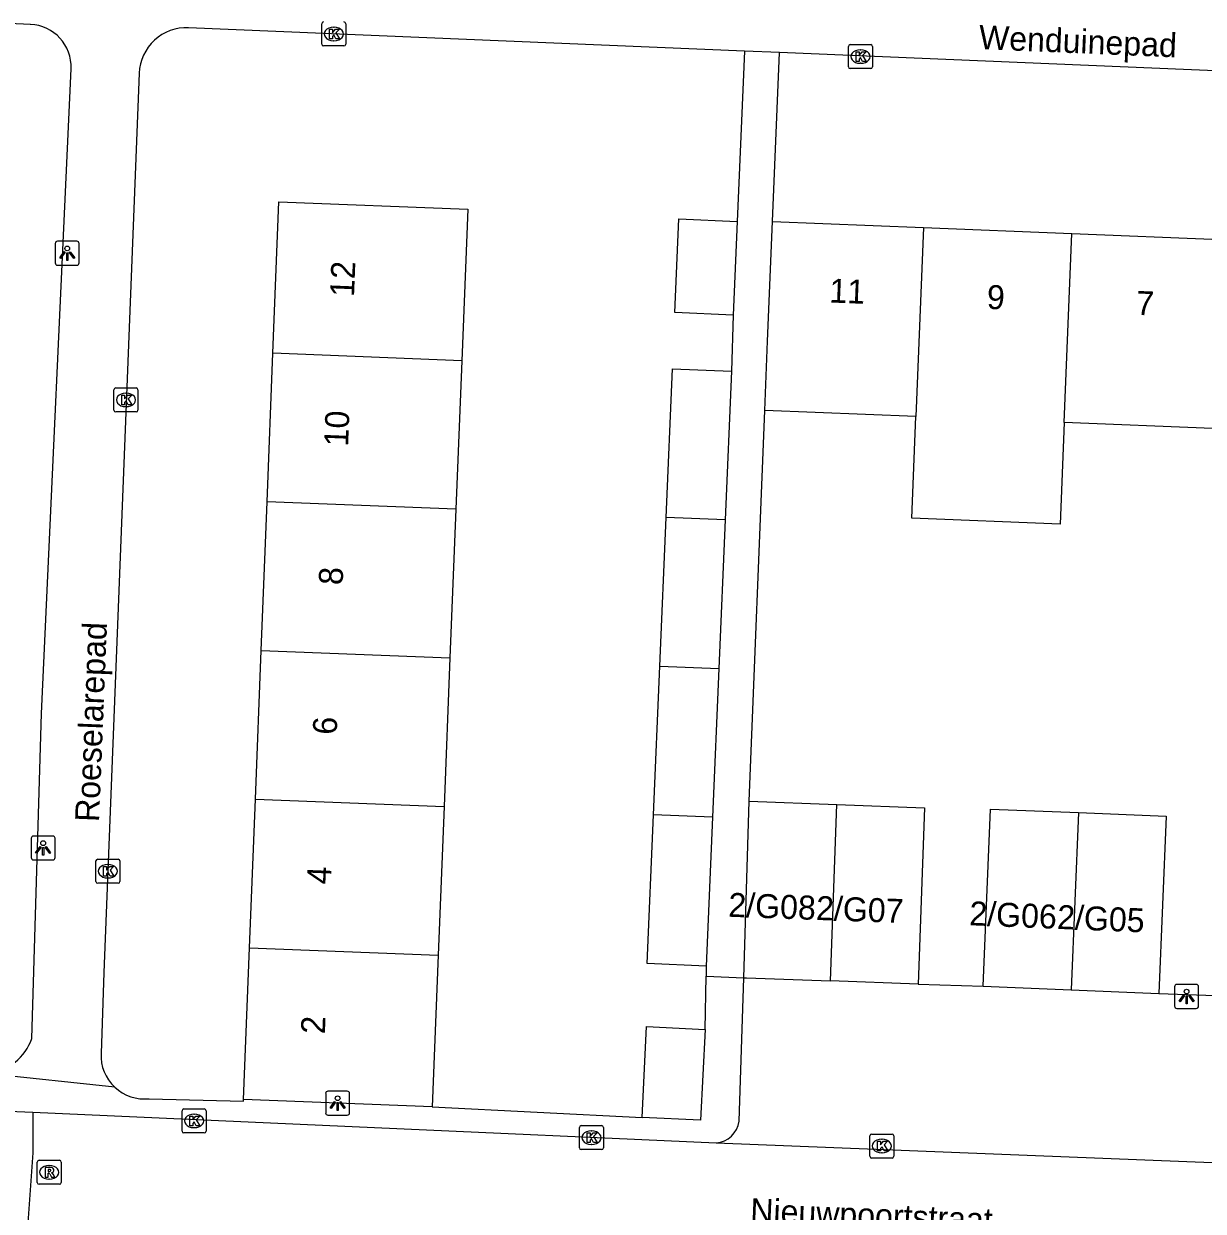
# Model space of a CAD drawing. Extents: x 160732 to 162105, y 387428 to 388479.
# Drawn here: x 161156.38 to 161205.54, y 387527.39 to 387576.88 of the extents above; entities that cross this region are included whole.
import ezdxf

# ---------------------------------------------------------------- set-up
doc = ezdxf.new("R2010")
doc.units = 0
for name, color, linetype in [('IMGEO_Kolk', 7, 'Continuous'), ('IMGEO_Lichtpunt', 7, 'Continuous'), ('IMGEO_Muur', 7, 'Continuous'), ('IMGEO_Openbare_ruimte_label', 7, 'Continuous'), ('IMGEO_Pand', 7, 'Continuous'), ('IMGEO_Pand_nummerreeks', 7, 'Continuous'), ('IMGEO_Parkeervlak_open', 7, 'Continuous'), ('IMGEO_Rijbaan_lokaal_open', 7, 'Continuous'), ('IMGEO_Rioolput', 7, 'Continuous'), ('IMGEO_Voetpad_open', 7, 'Continuous')]:
    doc.layers.add(name, color=color, linetype=linetype)

msp = doc.modelspace()

# ---------------------------------------------------------------- linework, layer by layer
at = {"layer": 'IMGEO_Kolk'}
for p, q in [((161168.798, 387576.031), (161168.798, 387576.883)), ((161169.799, 387576.883), (161169.799, 387576.031)), ((161169.286, 387576.737), (161169.311, 387576.737)), ((161169.725, 387575.957), (161168.873, 387575.957)), ((161169.309, 387576.177), (161169.284, 387576.177)), ((161190.751, 387575.089), (161190.751, 387575.941)), ((161190.826, 387576.015), (161191.678, 387576.015)), ((161191.752, 387575.941), (161191.752, 387575.089)), ((161191.239, 387575.795), (161191.264, 387575.795)), ((161191.678, 387575.015), (161190.826, 387575.015)), ((161191.262, 387575.235), (161191.237, 387575.235)), ((161160.138, 387560.779), (161160.138, 387561.631)), ((161160.213, 387561.705), (161161.065, 387561.705)), ((161161.139, 387561.631), (161161.139, 387560.779)), ((161160.626, 387561.485), (161160.651, 387561.485)), ((161161.065, 387560.705), (161160.213, 387560.705)), ((161160.649, 387560.925), (161160.624, 387560.925)), ((161159.385, 387541.137), (161159.385, 387541.989)), ((161159.46, 387542.063), (161160.312, 387542.063)), ((161159.873, 387541.843), (161159.898, 387541.843)), ((161160.386, 387541.989), (161160.386, 387541.137)), ((161159.896, 387541.283), (161159.871, 387541.283)), ((161160.312, 387541.063), (161159.46, 387541.063)), ((161162.976, 387530.73), (161162.976, 387531.582)), ((161163.051, 387531.656), (161163.903, 387531.656)), ((161163.464, 387531.436), (161163.489, 387531.436)), ((161163.977, 387531.582), (161163.977, 387530.73)), ((161163.487, 387530.876), (161163.462, 387530.876)), ((161179.538, 387530.033), (161179.538, 387530.885)), ((161179.613, 387530.959), (161180.465, 387530.959)), ((161180.539, 387530.885), (161180.539, 387530.033)), ((161163.903, 387530.656), (161163.051, 387530.656)), ((161180.026, 387530.739), (161180.051, 387530.739)), ((161191.643, 387529.684), (161191.643, 387530.536)), ((161191.718, 387530.61), (161192.57, 387530.61)), ((161192.131, 387530.39), (161192.156, 387530.39)), ((161192.644, 387530.536), (161192.644, 387529.684)), ((161180.465, 387529.959), (161179.613, 387529.959)), ((161180.049, 387530.179), (161180.024, 387530.179)), ((161192.57, 387529.61), (161191.718, 387529.61)), ((161192.154, 387529.83), (161192.129, 387529.83))]:
    msp.add_line(p, q, dxfattribs=at)
for points in [[(161168.798, 387576.031), (161168.798, 387576.883)], [(161169.799, 387576.883), (161169.799, 387576.031)], [(161169.119, 387576.657), (161169.242, 387576.657), (161169.242, 387576.506), (161169.372, 387576.657), (161169.536, 387576.657), (161169.39, 387576.506), (161169.543, 387576.257), (161169.391, 387576.257), (161169.306, 387576.421), (161169.242, 387576.354), (161169.242, 387576.257), (161169.119, 387576.257), (161169.119, 387576.657)], [(161169.725, 387575.957), (161168.873, 387575.957)], [(161190.751, 387575.089), (161190.751, 387575.941)], [(161190.826, 387576.015), (161191.678, 387576.015)], [(161191.752, 387575.941), (161191.752, 387575.089)], [(161191.072, 387575.715), (161191.195, 387575.715), (161191.195, 387575.564), (161191.325, 387575.715), (161191.489, 387575.715), (161191.343, 387575.564), (161191.496, 387575.315), (161191.344, 387575.315), (161191.259, 387575.479), (161191.195, 387575.412), (161191.195, 387575.315), (161191.072, 387575.315), (161191.072, 387575.715)], [(161191.678, 387575.015), (161190.826, 387575.015)], [(161160.138, 387560.779), (161160.138, 387561.631)], [(161160.213, 387561.705), (161161.065, 387561.705)], [(161161.139, 387561.631), (161161.139, 387560.779)], [(161160.459, 387561.405), (161160.582, 387561.405), (161160.582, 387561.254), (161160.712, 387561.405), (161160.876, 387561.405), (161160.73, 387561.254), (161160.883, 387561.005), (161160.731, 387561.005), (161160.646, 387561.169), (161160.582, 387561.102), (161160.582, 387561.005), (161160.459, 387561.005), (161160.459, 387561.405)], [(161161.065, 387560.705), (161160.213, 387560.705)], [(161159.385, 387541.137), (161159.385, 387541.989)], [(161159.46, 387542.063), (161160.312, 387542.063)], [(161159.706, 387541.763), (161159.829, 387541.763), (161159.829, 387541.612), (161159.959, 387541.763), (161160.123, 387541.763), (161159.977, 387541.612), (161160.13, 387541.363), (161159.978, 387541.363), (161159.893, 387541.527), (161159.829, 387541.46), (161159.829, 387541.363), (161159.706, 387541.363), (161159.706, 387541.763)], [(161160.386, 387541.989), (161160.386, 387541.137)], [(161160.312, 387541.063), (161159.46, 387541.063)], [(161162.976, 387530.73), (161162.976, 387531.582)], [(161163.051, 387531.656), (161163.903, 387531.656)], [(161163.297, 387531.356), (161163.42, 387531.356), (161163.42, 387531.205), (161163.55, 387531.356), (161163.714, 387531.356), (161163.568, 387531.205), (161163.721, 387530.956), (161163.569, 387530.956), (161163.484, 387531.12), (161163.42, 387531.053), (161163.42, 387530.956), (161163.297, 387530.956), (161163.297, 387531.356)], [(161163.977, 387531.582), (161163.977, 387530.73)], [(161179.538, 387530.033), (161179.538, 387530.885)], [(161179.613, 387530.959), (161180.465, 387530.959)], [(161180.539, 387530.885), (161180.539, 387530.033)], [(161163.903, 387530.656), (161163.051, 387530.656)], [(161179.859, 387530.659), (161179.982, 387530.659), (161179.982, 387530.508), (161180.112, 387530.659), (161180.276, 387530.659), (161180.13, 387530.508), (161180.283, 387530.259), (161180.131, 387530.259), (161180.046, 387530.423), (161179.982, 387530.356), (161179.982, 387530.259), (161179.859, 387530.259), (161179.859, 387530.659)], [(161191.643, 387529.684), (161191.643, 387530.536)], [(161191.718, 387530.61), (161192.57, 387530.61)], [(161192.644, 387530.536), (161192.644, 387529.684)], [(161180.465, 387529.959), (161179.613, 387529.959)], [(161191.964, 387530.31), (161192.087, 387530.31), (161192.087, 387530.159), (161192.217, 387530.31), (161192.381, 387530.31), (161192.235, 387530.159), (161192.388, 387529.91), (161192.236, 387529.91), (161192.151, 387530.074), (161192.087, 387530.007), (161192.087, 387529.91), (161191.964, 387529.91), (161191.964, 387530.31)], [(161192.57, 387529.61), (161191.718, 387529.61)]]:
    msp.add_lwpolyline(points, dxfattribs=at)
for centre, start, end in [((161168.875, 387576.881), 91.552, 178.448), ((161168.875, 387576.881), 91.552, 178.448), ((161169.723, 387576.881), 1.552, 88.448), ((161169.723, 387576.881), 1.552, 88.448), ((161168.875, 387576.033), 181.552, 268.448), ((161168.875, 387576.033), 181.552, 268.448), ((161169.723, 387576.033), 271.552, 358.448), ((161169.723, 387576.033), 271.552, 358.448), ((161190.828, 387575.939), 91.552, 178.448), ((161190.828, 387575.939), 91.552, 178.448), ((161191.676, 387575.939), 1.552, 88.448), ((161191.676, 387575.939), 1.552, 88.448), ((161190.828, 387575.091), 181.552, 268.448), ((161190.828, 387575.091), 181.552, 268.448), ((161191.676, 387575.091), 271.552, 358.448), ((161191.676, 387575.091), 271.552, 358.448), ((161160.215, 387561.629), 91.552, 178.448), ((161160.215, 387561.629), 91.552, 178.448), ((161161.063, 387561.629), 1.552, 88.448), ((161161.063, 387561.629), 1.552, 88.448), ((161160.215, 387560.781), 181.552, 268.448), ((161160.215, 387560.781), 181.552, 268.448), ((161161.063, 387560.781), 271.552, 358.448), ((161161.063, 387560.781), 271.552, 358.448), ((161159.462, 387541.987), 91.552, 178.448), ((161159.462, 387541.987), 91.552, 178.448), ((161160.31, 387541.987), 1.552, 88.448), ((161160.31, 387541.987), 1.552, 88.448), ((161159.462, 387541.139), 181.552, 268.448), ((161159.462, 387541.139), 181.552, 268.448), ((161160.31, 387541.139), 271.552, 358.448), ((161160.31, 387541.139), 271.552, 358.448), ((161163.053, 387531.58), 91.552, 178.448), ((161163.053, 387531.58), 91.552, 178.448), ((161163.901, 387531.58), 1.552, 88.448), ((161163.901, 387531.58), 1.552, 88.448), ((161179.615, 387530.883), 91.552, 178.448), ((161179.615, 387530.883), 91.552, 178.448), ((161180.463, 387530.883), 1.552, 88.448), ((161180.463, 387530.883), 1.552, 88.448), ((161163.053, 387530.732), 181.552, 268.448), ((161163.053, 387530.732), 181.552, 268.448), ((161163.901, 387530.732), 271.552, 358.448), ((161163.901, 387530.732), 271.552, 358.448), ((161191.72, 387530.534), 91.552, 178.448), ((161191.72, 387530.534), 91.552, 178.448), ((161192.568, 387530.534), 1.552, 88.448), ((161192.568, 387530.534), 1.552, 88.448), ((161179.615, 387530.035), 181.552, 268.448), ((161179.615, 387530.035), 181.552, 268.448), ((161180.463, 387530.035), 271.552, 358.448), ((161180.463, 387530.035), 271.552, 358.448), ((161191.72, 387529.686), 181.552, 268.448), ((161191.72, 387529.686), 181.552, 268.448), ((161192.568, 387529.686), 271.552, 358.448), ((161192.568, 387529.686), 271.552, 358.448)]:
    msp.add_arc(centre, 0.0765, start, end, dxfattribs=at)
for centre, major_axis, ratio, start_param, end_param in [((161169.285, 387576.457), (-0.387, 0.002), 0.722429, 4.712389, 7.853982), ((161169.31, 387576.457), (-0.39, 0.002), 0.717154, 1.570796, 4.712389), ((161191.238, 387575.515), (-0.387, 0.002), 0.722429, 4.712389, 7.853982), ((161191.263, 387575.515), (-0.39, 0.002), 0.717154, 1.570796, 4.712389), ((161160.625, 387561.205), (-0.387, 0.002), 0.722429, 4.712389, 7.853982), ((161160.65, 387561.205), (-0.39, 0.002), 0.717154, 1.570796, 4.712389), ((161159.872, 387541.563), (-0.387, 0.002), 0.722429, 4.712389, 7.853982), ((161159.897, 387541.563), (-0.39, 0.002), 0.717154, 1.570796, 4.712389), ((161163.463, 387531.156), (-0.387, 0.002), 0.722429, 4.712389, 7.853982), ((161163.488, 387531.156), (-0.39, 0.002), 0.717154, 1.570796, 4.712389), ((161180.025, 387530.459), (-0.387, 0.002), 0.722429, 4.712389, 7.853982), ((161180.05, 387530.459), (-0.39, 0.002), 0.717154, 1.570796, 4.712389), ((161192.13, 387530.11), (-0.387, 0.002), 0.722429, 4.712389, 7.853982), ((161192.155, 387530.11), (-0.39, 0.002), 0.717154, 1.570796, 4.712389)]:
    msp.add_ellipse(centre, major_axis=major_axis, ratio=ratio, start_param=start_param, end_param=end_param, dxfattribs=at)
at = {"layer": 'IMGEO_Lichtpunt'}
for p, q in [((161157.691, 387567.721), (161157.691, 387566.914)), ((161157.691, 387567.721), (161157.691, 387566.914)), ((161158.593, 387567.816), (161157.785, 387567.816)), ((161158.593, 387567.816), (161157.785, 387567.816)), ((161158.687, 387566.914), (161158.687, 387567.721)), ((161158.687, 387566.914), (161158.687, 387567.721)), ((161157.785, 387566.82), (161158.593, 387566.82)), ((161157.785, 387566.82), (161158.593, 387566.82)), ((161156.687, 387542.935), (161156.687, 387542.128)), ((161156.687, 387542.935), (161156.687, 387542.128)), ((161157.589, 387543.03), (161156.781, 387543.03)), ((161157.589, 387543.03), (161156.781, 387543.03)), ((161157.683, 387542.128), (161157.683, 387542.935)), ((161157.683, 387542.128), (161157.683, 387542.935)), ((161156.781, 387542.034), (161157.589, 387542.034)), ((161156.781, 387542.034), (161157.589, 387542.034)), ((161205.249, 387536.843), (161204.441, 387536.843)), ((161205.249, 387536.843), (161204.441, 387536.843)), ((161204.347, 387536.748), (161204.347, 387535.941)), ((161204.347, 387536.748), (161204.347, 387535.941)), ((161205.343, 387535.941), (161205.343, 387536.748)), ((161205.343, 387535.941), (161205.343, 387536.748)), ((161204.441, 387535.847), (161205.249, 387535.847)), ((161204.441, 387535.847), (161205.249, 387535.847)), ((161169.864, 387532.397), (161169.056, 387532.397)), ((161169.864, 387532.397), (161169.056, 387532.397)), ((161168.962, 387532.302), (161168.962, 387531.495)), ((161168.962, 387532.302), (161168.962, 387531.495)), ((161169.958, 387531.495), (161169.958, 387532.302)), ((161169.958, 387531.495), (161169.958, 387532.302)), ((161169.056, 387531.401), (161169.864, 387531.401)), ((161169.056, 387531.401), (161169.864, 387531.401))]:
    msp.add_line(p, q, dxfattribs=at)
for points in [[(161158.065, 387567.385), (161158.104, 387567.357), (161157.916, 387567.095), (161157.878, 387567.122), (161158.065, 387567.385)], [(161158.167, 387567.337), (161158.214, 387567.337), (161158.214, 387567.015), (161158.167, 387567.015), (161158.167, 387567.337)], [(161158.277, 387567.357), (161158.315, 387567.384), (161158.502, 387567.122), (161158.463, 387567.094), (161158.277, 387567.357)], [(161157.061, 387542.599), (161157.1, 387542.571), (161156.912, 387542.309), (161156.874, 387542.336), (161157.061, 387542.599)], [(161157.163, 387542.551), (161157.21, 387542.551), (161157.21, 387542.229), (161157.163, 387542.229), (161157.163, 387542.551)], [(161157.273, 387542.571), (161157.311, 387542.598), (161157.498, 387542.336), (161157.459, 387542.308), (161157.273, 387542.571)], [(161204.721, 387536.412), (161204.76, 387536.384), (161204.572, 387536.122), (161204.534, 387536.149), (161204.721, 387536.412)], [(161204.823, 387536.364), (161204.87, 387536.364), (161204.87, 387536.042), (161204.823, 387536.042), (161204.823, 387536.364)], [(161204.933, 387536.384), (161204.971, 387536.411), (161205.158, 387536.149), (161205.119, 387536.121), (161204.933, 387536.384)], [(161169.336, 387531.966), (161169.375, 387531.938), (161169.187, 387531.676), (161169.149, 387531.703), (161169.336, 387531.966)], [(161169.438, 387531.918), (161169.485, 387531.918), (161169.485, 387531.596), (161169.438, 387531.596), (161169.438, 387531.918)], [(161169.548, 387531.938), (161169.586, 387531.965), (161169.773, 387531.703), (161169.734, 387531.675), (161169.548, 387531.938)]]:
    msp.add_lwpolyline(points, dxfattribs=at)
for centre in [(161158.19, 387567.519), (161157.186, 387542.733), (161204.846, 387536.546), (161169.461, 387532.1)]:
    msp.add_circle(centre, 0.0994, dxfattribs=at)
for centre, start, end in [((161157.785, 387567.721), 90, 180), ((161157.785, 387567.721), 90, 180), ((161158.593, 387567.721), 0, 90), ((161158.593, 387567.721), 0, 90), ((161157.785, 387566.914), 180, 270), ((161157.785, 387566.914), 180, 270), ((161158.593, 387566.914), 270, 0), ((161158.593, 387566.914), 270, 360), ((161156.781, 387542.935), 90, 180), ((161156.781, 387542.935), 90, 180), ((161157.589, 387542.935), 0, 90), ((161157.589, 387542.935), 0, 90), ((161156.781, 387542.128), 180, 270), ((161156.781, 387542.128), 180, 270), ((161157.589, 387542.128), 270, 0), ((161157.589, 387542.128), 270, 360), ((161204.441, 387536.748), 90, 180), ((161204.441, 387536.748), 90, 180), ((161205.249, 387536.748), 0, 90), ((161205.249, 387536.748), 0, 90), ((161204.441, 387535.941), 180, 270), ((161204.441, 387535.941), 180, 270), ((161205.249, 387535.941), 270, 0), ((161205.249, 387535.941), 270, 360), ((161169.056, 387532.302), 90, 180), ((161169.056, 387532.302), 90, 180), ((161169.864, 387532.302), 0, 90), ((161169.864, 387532.302), 0, 90), ((161169.056, 387531.495), 180, 270), ((161169.056, 387531.495), 180, 270), ((161169.864, 387531.495), 270, 0), ((161169.864, 387531.495), 270, 360)]:
    msp.add_arc(centre, 0.0946, start, end, dxfattribs=at)
at = {"layer": 'IMGEO_Muur'}
msp.add_lwpolyline([(161173.403, 387531.743), (161182.155, 387531.299)], dxfattribs=at)
at = {"layer": 'IMGEO_Pand'}
for points in [[(161166.766, 387563.151), (161167.016, 387569.467), (161174.881, 387569.156), (161174.632, 387562.841)], [(161185.95, 387564.742), (161183.512, 387564.847), (161183.68, 387568.749), (161186.118, 387568.643)], [(161186.118, 387568.643), (161185.95, 387564.742)], [(161187.266, 387560.77), (161187.382, 387563.65), (161187.584, 387568.645)], [(161187.584, 387568.645), (161193.883, 387568.391)], [(161193.883, 387568.391), (161193.566, 387560.516)], [(161193.883, 387568.391), (161200.063, 387568.141)], [(161199.746, 387560.266), (161200.063, 387568.141)], [(161200.063, 387568.141), (161206.242, 387567.892)], [(161166.522, 387556.956), (161166.766, 387563.151)], [(161174.632, 387562.841), (161166.766, 387563.151)], [(161174.632, 387562.841), (161174.387, 387556.646)], [(161183.15, 387556.301), (161183.413, 387562.5), (161185.877, 387562.397)], [(161185.877, 387562.397), (161185.614, 387556.203)], [(161193.566, 387560.516), (161187.266, 387560.77)], [(161199.746, 387560.266), (161199.575, 387556.024), (161193.395, 387556.274), (161193.566, 387560.516)], [(161205.924, 387560.017), (161199.746, 387560.266)], [(161166.277, 387550.76), (161166.522, 387556.956)], [(161174.387, 387556.646), (161166.522, 387556.956)], [(161174.387, 387556.646), (161174.142, 387550.45)], [(161182.887, 387550.105), (161183.15, 387556.301)], [(161185.614, 387556.203), (161183.15, 387556.301)], [(161185.614, 387556.203), (161185.352, 387550.008)], [(161166.032, 387544.565), (161166.277, 387550.76)], [(161166.277, 387550.76), (161174.142, 387550.45)], [(161174.142, 387550.45), (161173.897, 387544.255)], [(161182.624, 387543.911), (161182.887, 387550.105)], [(161182.887, 387550.105), (161185.352, 387550.008)], [(161185.352, 387550.008), (161185.089, 387543.814)], [(161165.788, 387538.37), (161166.032, 387544.565)], [(161166.032, 387544.565), (161173.897, 387544.255)], [(161173.897, 387544.255), (161173.653, 387538.06)], [(161186.385, 387537.122), (161186.614, 387544.478)], [(161186.614, 387544.478), (161190.269, 387544.344)], [(161190, 387536.989), (161190.269, 387544.344)], [(161190.269, 387544.344), (161193.924, 387544.211), (161193.655, 387536.856)], [(161184.826, 387537.612), (161182.362, 387537.716), (161182.624, 387543.911)], [(161185.089, 387543.814), (161182.624, 387543.911)], [(161185.089, 387543.814), (161184.826, 387537.612)], [(161196.373, 387536.766), (161196.679, 387544.156), (161200.34, 387544.004)], [(161200.34, 387544.004), (161200.032, 387536.614)], [(161200.34, 387544.004), (161203.998, 387543.853), (161203.692, 387536.462)], [(161165.538, 387532.053), (161165.788, 387538.37)], [(161165.788, 387538.37), (161173.653, 387538.06)], [(161173.653, 387538.06), (161173.403, 387531.743)], [(161186.385, 387537.122), (161186.508, 387537.117), (161190, 387536.989)], [(161193.655, 387536.856), (161190, 387536.989)], [(161196.373, 387536.766), (161200.032, 387536.614)], [(161200.032, 387536.614), (161203.692, 387536.462)], [(161182.155, 387531.299), (161182.34, 387535.088), (161184.775, 387534.97)], [(161184.775, 387534.97), (161184.591, 387531.181), (161182.155, 387531.299)], [(161173.403, 387531.743), (161165.538, 387532.053)]]:
    msp.add_lwpolyline(points, dxfattribs=at)
at = {"layer": 'IMGEO_Parkeervlak_open'}
for points in [[(161193.655, 387536.856), (161196.373, 387536.766)], [(161203.692, 387536.462), (161206.427, 387536.369)]]:
    msp.add_lwpolyline(points, dxfattribs=at)
at = {"layer": 'IMGEO_Rijbaan_lokaal_open'}
for points in [[(161150.782, 387531.772), (161156.757, 387531.52)], [(161156.757, 387531.52), (161156.756, 387529.831), (161156.521, 387526.524)], [(161156.757, 387531.52), (161185.233, 387530.24)], [(161185.233, 387530.24), (161224.12, 387528.698)]]:
    msp.add_lwpolyline(points, dxfattribs=at)
at = {"layer": 'IMGEO_Rioolput'}
for p, q in [((161156.939, 387528.589), (161156.939, 387529.441)), ((161157.014, 387529.515), (161157.866, 387529.515)), ((161157.94, 387529.441), (161157.94, 387528.589)), ((161157.427, 387529.295), (161157.452, 387529.295)), ((161157.866, 387528.515), (161157.014, 387528.515)), ((161157.45, 387528.735), (161157.425, 387528.735))]:
    msp.add_line(p, q, dxfattribs=at)
for points in [[(161156.939, 387528.589), (161156.939, 387529.441)], [(161157.014, 387529.515), (161157.866, 387529.515)], [(161157.94, 387529.441), (161157.94, 387528.589)], [(161157.528, 387529.213), (161157.276, 387529.215), (161157.276, 387528.815)], [(161157.276, 387528.815), (161157.4, 387528.815), (161157.4, 387528.977), (161157.411, 387528.977)], [(161157.454, 387529.134), (161157.4, 387529.134), (161157.4, 387529.053)], [(161157.4, 387529.053), (161157.452, 387529.053)], [(161157.458, 387528.948), (161157.529, 387528.815), (161157.669, 387528.815), (161157.604, 387528.941)], [(161157.866, 387528.515), (161157.014, 387528.515)]]:
    msp.add_lwpolyline(points, dxfattribs=at)
for centre, radius, start, end in [((161157.016, 387529.439), 0.0765, 91.552, 178.448), ((161157.016, 387529.439), 0.0765, 91.552, 178.448), ((161157.864, 387529.439), 0.0765, 1.552, 88.448), ((161157.864, 387529.439), 0.0765, 1.552, 88.448), ((161157.41, 387528.924), 0.0533, 26.0293, 88.6989), ((161157.436, 387529.242), 0.19, 274.7715, 282.9687), ((161157.46, 387529.038), 0.0964, 77.0061, 93.1865), ((161157.474, 387529.095), 0.0378, 276.6634, 79.6772), ((161157.527, 387529.103), 0.109, 350.3612, 89.416), ((161157.525, 387529.103), 0.112, 277.5842, 350.9817), ((161157.509, 387528.888), 0.108, 29.5134, 73.7905), ((161157.016, 387528.591), 0.0765, 181.552, 268.448), ((161157.016, 387528.591), 0.0765, 181.552, 268.448), ((161157.864, 387528.591), 0.0765, 271.552, 358.448), ((161157.864, 387528.591), 0.0765, 271.552, 358.448)]:
    msp.add_arc(centre, radius, start, end, dxfattribs=at)
for centre, major_axis, ratio, start_param, end_param in [((161157.426, 387529.015), (-0.387, 0.002), 0.722429, 4.712389, 7.853982), ((161157.451, 387529.015), (-0.39, 0.002), 0.717154, 1.570796, 4.712389)]:
    msp.add_ellipse(centre, major_axis=major_axis, ratio=ratio, start_param=start_param, end_param=end_param, dxfattribs=at)
at = {"layer": 'IMGEO_Voetpad_open'}
for points in [[(161156.652, 387576.856), (161153.36, 387576.998), (161153.715, 387585.481)], [(161186.416, 387575.744), (161163.246, 387576.716)], [(161186.416, 387575.744), (161186.118, 387568.643)], [(161187.879, 387575.683), (161186.416, 387575.744)], [(161187.584, 387568.645), (161187.879, 387575.683)], [(161225.194, 387574.118), (161187.879, 387575.683)], [(161156.715, 387534.59), (161157.113, 387548.142), (161158.354, 387575.006)], [(161161.189, 387574.824), (161159.709, 387537.335), (161159.601, 387533.972)], [(161185.95, 387564.742), (161185.877, 387562.397)], [(161186.614, 387544.478), (161187.266, 387560.77)], [(161184.826, 387537.612), (161184.818, 387537.186)], [(161184.775, 387534.97), (161184.818, 387537.186)], [(161184.818, 387537.186), (161186.385, 387537.122)], [(161186.19, 387531.148), (161186.385, 387537.122)], [(161160.169, 387532.563), (161154.919, 387533.12)], [(161161.61, 387532.081), (161165.535, 387531.976), (161165.538, 387532.053)], [(161173.403, 387531.743), (161182.155, 387531.299)]]:
    msp.add_lwpolyline(points, dxfattribs=at)
for centre, radius, start, end in [((161156.575, 387575.077), 1.78, 357.7059, 87.5222), ((161163.161, 387574.744), 1.973, 87.5259, 177.6889), ((161154.582, 387535.364), 2.27, 278.551, 340.0486), ((161161.408, 387533.882), 1.81, 177.1382, 226.7727), ((161161.413, 387533.887), 1.817, 226.7839, 276.2269), ((161185.158, 387531.277), 1.04, 274.1375, 352.8525)]:
    msp.add_arc(centre, radius, start, end, dxfattribs=at)

# ---------------------------------------------------------------- texts
at = {"layer": 'IMGEO_Openbare_ruimte_label'}
for s, rotation, p in [('Wenduinepad', 357.5926, (161196.174, 387575.829)), ('Roeselarepad', 87.7071, (161159.514, 387543.603)), ('Nieuwpoortstraat', 357.6498, (161186.644, 387526.935))]:
    msp.add_text(s, height=1, rotation=rotation, dxfattribs=at).set_placement(p)
at = {"layer": 'IMGEO_Pand_nummerreeks'}
for s, rotation, p in [('12', 87.7378, (161170.142, 387565.483)), ('11', 357.689, (161189.941, 387565.268)), ('9', 357.691, (161196.506, 387565.002)), ('7', 357.689, (161202.726, 387564.751)), ('10', 87.7378, (161169.895, 387559.253)), ('8', 87.7378, (161169.667, 387553.477)), ('6', 87.7378, (161169.421, 387547.238)), ('4', 87.7378, (161169.174, 387541.002)), ('2/G08', 357.9078, (161185.733, 387539.667)), ('2/G07', 357.9086, (161189.388, 387539.534)), ('2/G06', 357.6215, (161195.776, 387539.313)), ('2/G05', 357.6215, (161199.435, 387539.161)), ('2', 87.7378, (161168.928, 387534.764))]:
    msp.add_text(s, height=1, rotation=rotation, dxfattribs=at).set_placement(p)

doc.saveas('drawing.dxf')
